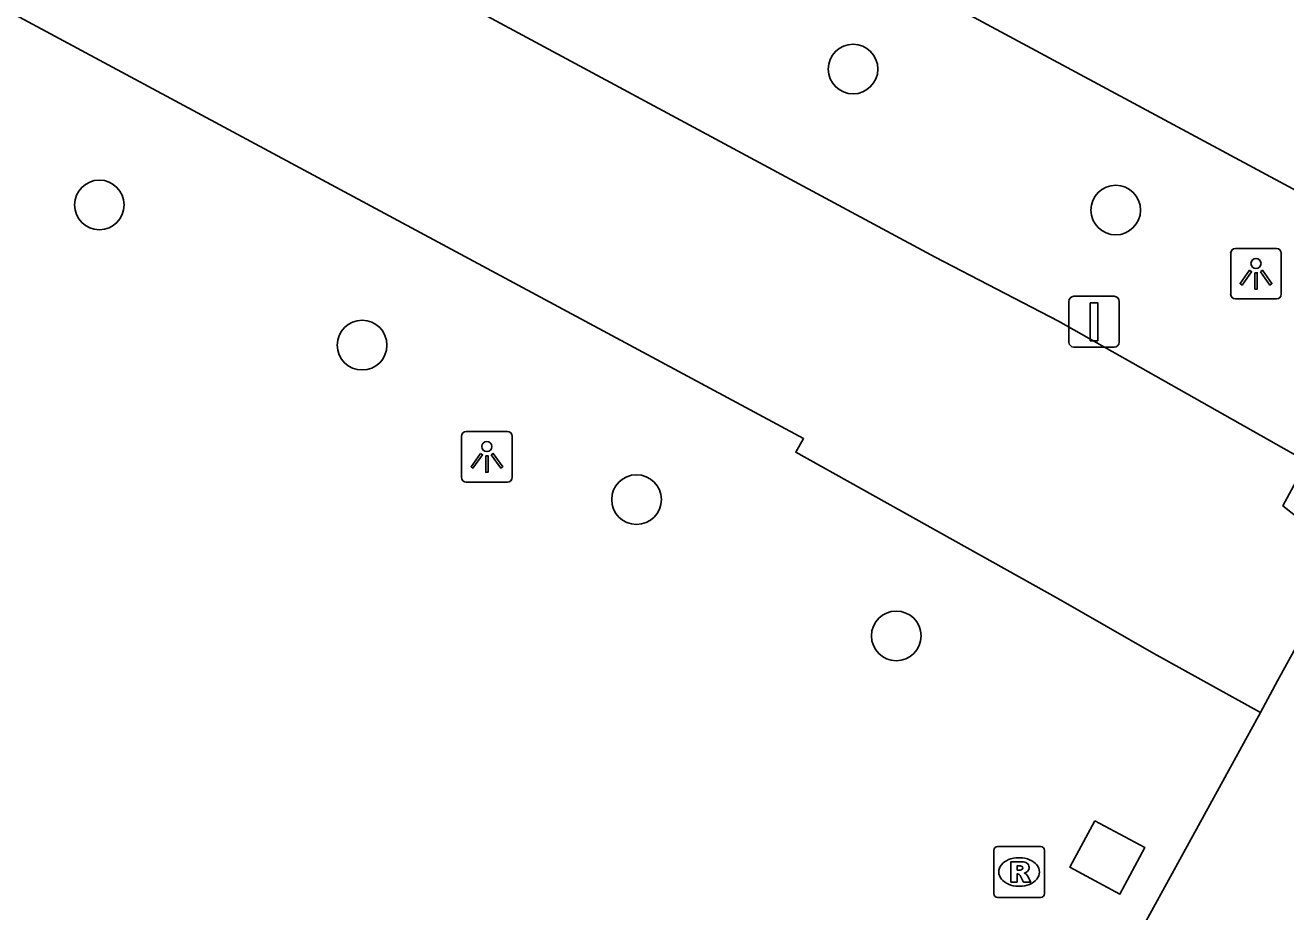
# Model space of a CAD drawing. Extents: x 159489 to 160304, y 383826 to 384530.
# Drawn here: x 159967.28 to 159992.11, y 384093.22 to 384110.68 of the extents above; entities that cross this region are included whole.
import ezdxf

# ---------------------------------------------------------------- set-up
doc = ezdxf.new("R2010")
doc.units = 0
for name, color, linetype in [('IMGEO_Boom', 7, 'Continuous'), ('IMGEO_Groenvoorziening', 7, 'Continuous'), ('IMGEO_Lichtpunt', 7, 'Continuous'), ('IMGEO_Rijbaan_lokaal_gesloten', 7, 'Continuous'), ('IMGEO_Rioolput', 7, 'Continuous'), ('IMGEO_Verkeersbordpaal', 7, 'Continuous'), ('IMGEO_Voetgangersgebied_gesloten', 7, 'Continuous')]:
    doc.layers.add(name, color=color, linetype=linetype)

msp = doc.modelspace()

# ---------------------------------------------------------------- linework, layer by layer
at = {"layer": 'IMGEO_Boom'}
for centre in [(159983.583, 384109.819), (159968.74, 384107.143), (159988.756, 384107.042), (159973.915, 384104.382), (159979.319, 384101.34), (159984.435, 384098.656)]:
    msp.add_circle(centre, 0.489, dxfattribs=at)
at = {"layer": 'IMGEO_Groenvoorziening'}
msp.add_lwpolyline([(159988.347, 384095.016), (159989.331, 384094.486), (159988.839, 384093.571), (159987.854, 384094.101), (159988.347, 384095.016)], dxfattribs=at)
at = {"layer": 'IMGEO_Lichtpunt'}
for p, q in [((159991.922, 384106.287), (159991.114, 384106.287)), ((159991.922, 384106.287), (159991.114, 384106.287)), ((159991.02, 384106.192), (159991.02, 384105.385)), ((159991.02, 384106.192), (159991.02, 384105.385)), ((159992.016, 384105.385), (159992.016, 384106.192)), ((159992.016, 384105.385), (159992.016, 384106.192)), ((159991.114, 384105.291), (159991.922, 384105.291)), ((159991.114, 384105.291), (159991.922, 384105.291)), ((159975.873, 384102.586), (159975.873, 384101.779)), ((159975.873, 384102.586), (159975.873, 384101.779)), ((159976.775, 384102.681), (159975.967, 384102.681)), ((159976.775, 384102.681), (159975.967, 384102.681)), ((159976.869, 384101.779), (159976.869, 384102.586)), ((159976.869, 384101.779), (159976.869, 384102.586)), ((159975.967, 384101.685), (159976.775, 384101.685)), ((159975.967, 384101.685), (159976.775, 384101.685))]:
    msp.add_line(p, q, dxfattribs=at)
for points in [[(159991.394, 384105.856), (159991.433, 384105.828), (159991.245, 384105.566), (159991.207, 384105.593), (159991.394, 384105.856)], [(159991.496, 384105.808), (159991.543, 384105.808), (159991.543, 384105.486), (159991.496, 384105.486), (159991.496, 384105.808)], [(159991.606, 384105.828), (159991.644, 384105.855), (159991.831, 384105.593), (159991.792, 384105.565), (159991.606, 384105.828)], [(159976.247, 384102.25), (159976.286, 384102.222), (159976.098, 384101.96), (159976.06, 384101.987), (159976.247, 384102.25)], [(159976.349, 384102.202), (159976.396, 384102.202), (159976.396, 384101.88), (159976.349, 384101.88), (159976.349, 384102.202)], [(159976.459, 384102.222), (159976.497, 384102.249), (159976.684, 384101.987), (159976.645, 384101.959), (159976.459, 384102.222)]]:
    msp.add_lwpolyline(points, dxfattribs=at)
for centre in [(159991.519, 384105.99), (159976.372, 384102.384)]:
    msp.add_circle(centre, 0.0994, dxfattribs=at)
for centre, start, end in [((159991.114, 384106.192), 90, 180), ((159991.114, 384106.192), 90, 180), ((159991.922, 384106.192), 0, 90), ((159991.922, 384106.192), 0, 90), ((159991.114, 384105.385), 180, 270), ((159991.114, 384105.385), 180, 270), ((159991.922, 384105.385), 270, 0), ((159991.922, 384105.385), 270, 360), ((159975.967, 384102.586), 90, 180), ((159975.967, 384102.586), 90, 180), ((159976.775, 384102.586), 0, 90), ((159976.775, 384102.586), 0, 90), ((159975.967, 384101.779), 180, 270), ((159975.967, 384101.779), 180, 270), ((159976.775, 384101.779), 270, 0), ((159976.775, 384101.779), 270, 360)]:
    msp.add_arc(centre, 0.0946, start, end, dxfattribs=at)
at = {"layer": 'IMGEO_Rijbaan_lokaal_gesloten'}
for points in [[(159972.01, 384118.346), (159992.857, 384107.129)], [(159993.361, 384100.352), (159991.945, 384097.77), (159991.605, 384097.15)], [(159991.605, 384097.15), (159986.651, 384088.113), (159984.446, 384083.814), (159983.744, 384082.565), (159976.703, 384069.478), (159970.972, 384058.755), (159967.463, 384051.458)]]:
    msp.add_lwpolyline(points, dxfattribs=at)
at = {"layer": 'IMGEO_Rioolput'}
for p, q in [((159986.353, 384093.58), (159986.353, 384094.432)), ((159986.428, 384094.506), (159987.28, 384094.506)), ((159987.354, 384094.432), (159987.354, 384093.58)), ((159986.841, 384094.286), (159986.866, 384094.286)), ((159986.864, 384093.726), (159986.839, 384093.726)), ((159987.28, 384093.506), (159986.428, 384093.506))]:
    msp.add_line(p, q, dxfattribs=at)
for points in [[(159986.353, 384093.58), (159986.353, 384094.432)], [(159986.428, 384094.506), (159987.28, 384094.506)], [(159987.354, 384094.432), (159987.354, 384093.58)], [(159986.942, 384094.204), (159986.69, 384094.206), (159986.69, 384093.806)], [(159986.868, 384094.125), (159986.814, 384094.125), (159986.814, 384094.044)], [(159986.69, 384093.806), (159986.814, 384093.806), (159986.814, 384093.968), (159986.825, 384093.968)], [(159986.814, 384094.044), (159986.866, 384094.044)], [(159986.872, 384093.939), (159986.943, 384093.806), (159987.083, 384093.806), (159987.018, 384093.932)], [(159987.28, 384093.506), (159986.428, 384093.506)]]:
    msp.add_lwpolyline(points, dxfattribs=at)
for centre, radius, start, end in [((159986.43, 384094.43), 0.0765, 91.552, 178.448), ((159986.43, 384094.43), 0.0765, 91.552, 178.448), ((159987.278, 384094.43), 0.0765, 1.552, 88.448), ((159987.278, 384094.43), 0.0765, 1.552, 88.448), ((159986.874, 384094.029), 0.0964, 77.0061, 93.1865), ((159986.888, 384094.086), 0.0378, 276.6634, 79.6772), ((159986.941, 384094.094), 0.109, 350.3612, 89.416), ((159986.939, 384094.094), 0.112, 277.5842, 350.9817), ((159986.824, 384093.915), 0.0533, 26.0293, 88.6989), ((159986.85, 384094.233), 0.19, 274.7715, 282.9687), ((159986.923, 384093.879), 0.108, 29.5134, 73.7905), ((159986.43, 384093.582), 0.0765, 181.552, 268.448), ((159986.43, 384093.582), 0.0765, 181.552, 268.448), ((159987.278, 384093.582), 0.0765, 271.552, 358.448), ((159987.278, 384093.582), 0.0765, 271.552, 358.448)]:
    msp.add_arc(centre, radius, start, end, dxfattribs=at)
for centre, major_axis, ratio, start_param, end_param in [((159986.84, 384094.006), (-0.387, 0.002), 0.722429, 4.712389, 7.853982), ((159986.865, 384094.006), (-0.39, 0.002), 0.717154, 1.570796, 4.712389)]:
    msp.add_ellipse(centre, major_axis=major_axis, ratio=ratio, start_param=start_param, end_param=end_param, dxfattribs=at)
at = {"layer": 'IMGEO_Verkeersbordpaal'}
for p, q in [((159987.834, 384104.443), (159987.834, 384105.243)), ((159987.834, 384105.243), (159987.834, 384104.443)), ((159987.934, 384105.343), (159988.724, 384105.343)), ((159988.724, 384105.343), (159987.934, 384105.343)), ((159988.824, 384105.243), (159988.824, 384104.443)), ((159988.824, 384104.443), (159988.824, 384105.243)), ((159988.724, 384104.343), (159987.934, 384104.343)), ((159987.934, 384104.343), (159988.724, 384104.343))]:
    msp.add_line(p, q, dxfattribs=at)
msp.add_lwpolyline([(159988.254, 384105.218), (159988.404, 384105.218), (159988.404, 384104.468), (159988.254, 384104.468), (159988.254, 384105.218)], dxfattribs=at)
for centre, start, end in [((159987.934, 384105.243), 90, 180), ((159987.934, 384105.243), 90, 180), ((159988.724, 384105.243), 0, 90), ((159988.724, 384105.243), 360, 90), ((159987.934, 384104.443), 180, 270), ((159987.934, 384104.443), 180, 270), ((159988.724, 384104.443), 270, 0), ((159988.724, 384104.443), 270, 0)]:
    msp.add_arc(centre, 0.1, start, end, dxfattribs=at)
at = {"layer": 'IMGEO_Voetgangersgebied_gesloten'}
for points in [[(159968.335, 384115.191), (159985.203, 384106.114), (159987.632, 384104.854), (159992.519, 384102.091), (159992.05, 384101.215), (159992.484, 384100.869), (159993.361, 384100.352)], [(159991.605, 384097.15), (159989.51, 384098.309), (159987.628, 384099.386), (159982.455, 384102.271), (159982.609, 384102.542), (159962.154, 384113.541)]]:
    msp.add_lwpolyline(points, dxfattribs=at)

doc.saveas('drawing.dxf')
